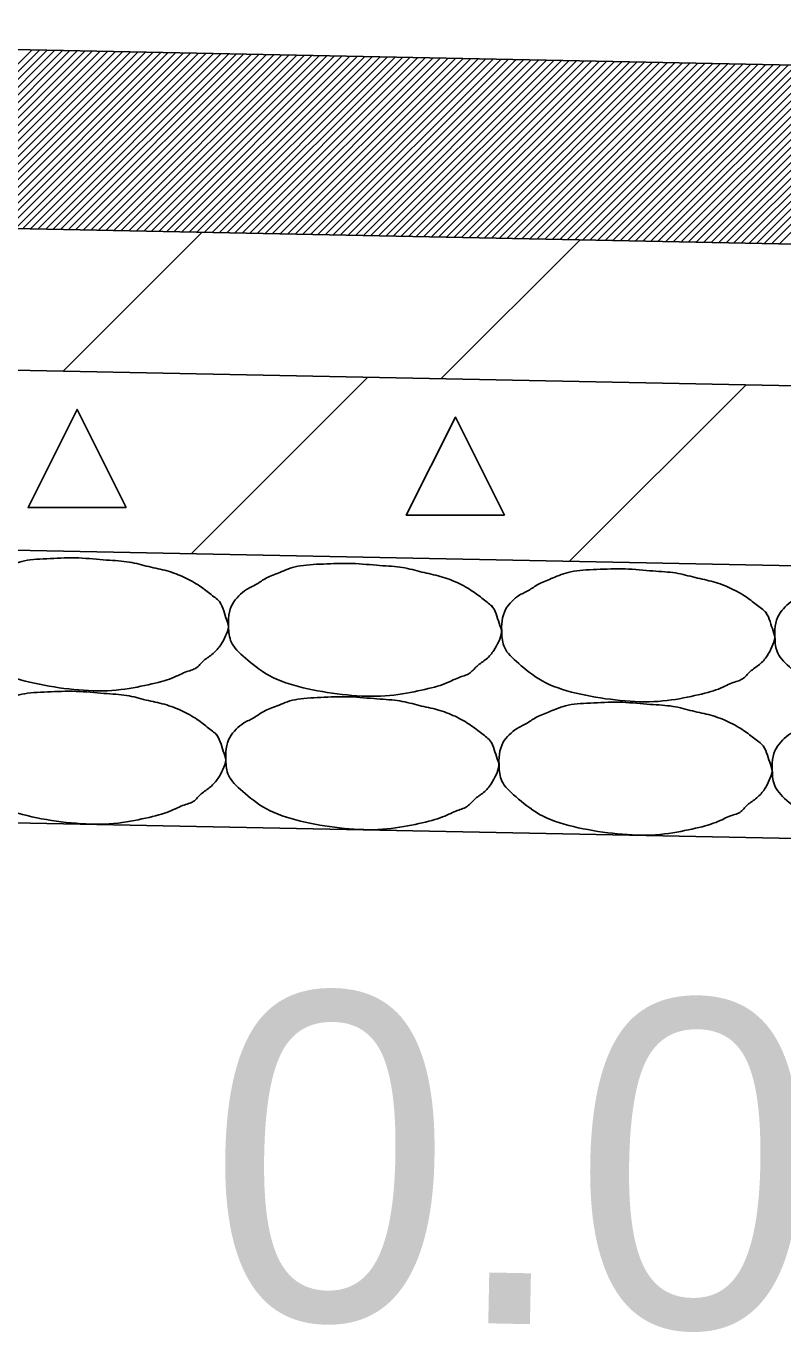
# Model space of a CAD drawing. Extents: x 2263886 to 2266026, y -3122850 to -3121850.
# Drawn here: x 2265515.706 to 2265517.092, y -3122287.594 to -3122285.182 of the extents above; entities that cross this region are included whole.
import ezdxf

# ---------------------------------------------------------------- set-up
doc = ezdxf.new("R2010")
doc.units = 0
doc.layers.add('R_Border Prem', color=7, linetype='Continuous')

msp = doc.modelspace()

# ---------------------------------------------------------------- linework, layer by layer
at = {"layer": 'R_Border Prem'}
for p, q in [((2265520.568, -3122285.3222), (2265513.568, -3122285.1822)), ((2265515.3949, -3122285.5469), (2265515.7166, -3122285.2251)), ((2265515.4087, -3122285.5472), (2265515.7305, -3122285.2254)), ((2265515.4226, -3122285.5475), (2265515.7444, -3122285.2257)), ((2265515.4365, -3122285.5478), (2265515.7582, -3122285.226)), ((2265515.4503, -3122285.548), (2265515.7721, -3122285.2263)), ((2265515.4642, -3122285.5483), (2265515.786, -3122285.2265)), ((2265515.478, -3122285.5486), (2265515.7998, -3122285.2268)), ((2265515.4919, -3122285.5489), (2265515.8137, -3122285.2271)), ((2265515.5058, -3122285.5492), (2265515.8276, -3122285.2274)), ((2265515.5196, -3122285.5494), (2265515.8414, -3122285.2276)), ((2265515.5335, -3122285.5497), (2265515.8553, -3122285.2279)), ((2265515.5474, -3122285.55), (2265515.8692, -3122285.2282)), ((2265515.5612, -3122285.5503), (2265515.883, -3122285.2285)), ((2265515.5751, -3122285.5505), (2265515.8969, -3122285.2287)), ((2265515.589, -3122285.5508), (2265515.9108, -3122285.229)), ((2265515.6028, -3122285.5511), (2265515.9246, -3122285.2293)), ((2265515.6167, -3122285.5514), (2265515.9385, -3122285.2296)), ((2265515.6306, -3122285.5517), (2265515.9524, -3122285.2299)), ((2265515.6444, -3122285.5519), (2265515.9662, -3122285.2301)), ((2265515.6583, -3122285.5522), (2265515.9801, -3122285.2304)), ((2265515.6722, -3122285.5525), (2265515.9939, -3122285.2307)), ((2265515.686, -3122285.5528), (2265516.0078, -3122285.231)), ((2265515.6999, -3122285.553), (2265516.0217, -3122285.2312)), ((2265515.7137, -3122285.5533), (2265516.0355, -3122285.2315)), ((2265515.7276, -3122285.5536), (2265516.0494, -3122285.2318)), ((2265515.7415, -3122285.5539), (2265516.0633, -3122285.2321)), ((2265515.7553, -3122285.5541), (2265516.0771, -3122285.2324)), ((2265515.7692, -3122285.5544), (2265516.091, -3122285.2326)), ((2265515.7831, -3122285.5547), (2265516.1049, -3122285.2329)), ((2265515.7969, -3122285.555), (2265516.1187, -3122285.2332)), ((2265515.8108, -3122285.5553), (2265516.1326, -3122285.2335)), ((2265515.8247, -3122285.5555), (2265516.1465, -3122285.2337)), ((2265515.8385, -3122285.5558), (2265516.1603, -3122285.234)), ((2265515.8524, -3122285.5561), (2265516.1742, -3122285.2343)), ((2265515.8663, -3122285.5564), (2265516.1881, -3122285.2346)), ((2265515.8801, -3122285.5566), (2265516.2019, -3122285.2349)), ((2265515.894, -3122285.5569), (2265516.2158, -3122285.2351)), ((2265515.9079, -3122285.5572), (2265516.2296, -3122285.2354)), ((2265515.9217, -3122285.5575), (2265516.2435, -3122285.2357)), ((2265515.9356, -3122285.5578), (2265516.2574, -3122285.236)), ((2265515.9494, -3122285.558), (2265516.2712, -3122285.2362)), ((2265515.9633, -3122285.5583), (2265516.2851, -3122285.2365)), ((2265515.9772, -3122285.5586), (2265516.299, -3122285.2368)), ((2265515.991, -3122285.5589), (2265516.3128, -3122285.2371)), ((2265516.0049, -3122285.5591), (2265516.3267, -3122285.2373)), ((2265516.0188, -3122285.5594), (2265516.3406, -3122285.2376)), ((2265516.0326, -3122285.5597), (2265516.3544, -3122285.2379)), ((2265516.0465, -3122285.56), (2265516.3683, -3122285.2382)), ((2265516.0604, -3122285.5602), (2265516.3822, -3122285.2385)), ((2265516.0742, -3122285.5605), (2265516.396, -3122285.2387)), ((2265516.0881, -3122285.5608), (2265516.4099, -3122285.239)), ((2265516.102, -3122285.5611), (2265516.4238, -3122285.2393)), ((2265516.1158, -3122285.5614), (2265516.4376, -3122285.2396)), ((2265516.1297, -3122285.5616), (2265516.4515, -3122285.2398)), ((2265516.1436, -3122285.5619), (2265516.4653, -3122285.2401)), ((2265516.1574, -3122285.5622), (2265516.4792, -3122285.2404)), ((2265516.1713, -3122285.5625), (2265516.4931, -3122285.2407)), ((2265516.1852, -3122285.5627), (2265516.5069, -3122285.241)), ((2265516.199, -3122285.563), (2265516.5208, -3122285.2412)), ((2265516.2129, -3122285.5633), (2265516.5347, -3122285.2415)), ((2265516.2267, -3122285.5636), (2265516.5485, -3122285.2418)), ((2265516.2406, -3122285.5639), (2265516.5624, -3122285.2421)), ((2265516.2545, -3122285.5641), (2265516.5763, -3122285.2423)), ((2265516.2683, -3122285.5644), (2265516.5901, -3122285.2426)), ((2265516.2822, -3122285.5647), (2265516.604, -3122285.2429)), ((2265516.2961, -3122285.565), (2265516.6179, -3122285.2432)), ((2265516.3099, -3122285.5652), (2265516.6317, -3122285.2434)), ((2265516.3238, -3122285.5655), (2265516.6456, -3122285.2437)), ((2265516.3377, -3122285.5658), (2265516.6595, -3122285.244)), ((2265516.3515, -3122285.5661), (2265516.6733, -3122285.2443)), ((2265516.3654, -3122285.5663), (2265516.6872, -3122285.2446)), ((2265516.3793, -3122285.5666), (2265516.7011, -3122285.2448)), ((2265516.3931, -3122285.5669), (2265516.7149, -3122285.2451)), ((2265516.407, -3122285.5672), (2265516.7288, -3122285.2454)), ((2265516.4209, -3122285.5675), (2265516.7426, -3122285.2457)), ((2265516.4347, -3122285.5677), (2265516.7565, -3122285.2459)), ((2265516.4486, -3122285.568), (2265516.7704, -3122285.2462)), ((2265516.4624, -3122285.5683), (2265516.7842, -3122285.2465)), ((2265516.4763, -3122285.5686), (2265516.7981, -3122285.2468)), ((2265516.4902, -3122285.5688), (2265516.812, -3122285.2471)), ((2265516.504, -3122285.5691), (2265516.8258, -3122285.2473)), ((2265516.5179, -3122285.5694), (2265516.8397, -3122285.2476)), ((2265516.5318, -3122285.5697), (2265516.8536, -3122285.2479)), ((2265516.5456, -3122285.57), (2265516.8674, -3122285.2482)), ((2265516.5595, -3122285.5702), (2265516.8813, -3122285.2484)), ((2265516.5734, -3122285.5705), (2265516.8952, -3122285.2487)), ((2265516.5872, -3122285.5708), (2265516.909, -3122285.249)), ((2265516.6011, -3122285.5711), (2265516.9229, -3122285.2493)), ((2265516.615, -3122285.5713), (2265516.9368, -3122285.2495)), ((2265516.6288, -3122285.5716), (2265516.9506, -3122285.2498)), ((2265516.6427, -3122285.5719), (2265516.9645, -3122285.2501)), ((2265516.6566, -3122285.5722), (2265516.9783, -3122285.2504)), ((2265516.6704, -3122285.5724), (2265516.9922, -3122285.2507)), ((2265516.6843, -3122285.5727), (2265517.0061, -3122285.2509)), ((2265516.6982, -3122285.573), (2265517.0199, -3122285.2512)), ((2265516.712, -3122285.5733), (2265517.0338, -3122285.2515)), ((2265516.7259, -3122285.5736), (2265517.0477, -3122285.2518)), ((2265516.7397, -3122285.5738), (2265517.0615, -3122285.252)), ((2265516.7536, -3122285.5741), (2265517.0754, -3122285.2523)), ((2265516.7675, -3122285.5744), (2265517.0893, -3122285.2526)), ((2265516.7813, -3122285.5747), (2265517.1031, -3122285.2529)), ((2265516.7952, -3122285.5749), (2265517.117, -3122285.2532)), ((2265516.8091, -3122285.5752), (2265517.1309, -3122285.2534)), ((2265516.8229, -3122285.5755), (2265517.1447, -3122285.2537)), ((2265516.8368, -3122285.5758), (2265517.1586, -3122285.254)), ((2265516.8507, -3122285.5761), (2265517.1725, -3122285.2543)), ((2265516.8645, -3122285.5763), (2265517.1863, -3122285.2545)), ((2265516.8784, -3122285.5766), (2265517.2002, -3122285.2548)), ((2265516.8923, -3122285.5769), (2265517.2141, -3122285.2551)), ((2265516.9061, -3122285.5772), (2265517.2279, -3122285.2554)), ((2265516.92, -3122285.5774), (2265517.2418, -3122285.2556)), ((2265516.9339, -3122285.5777), (2265517.2556, -3122285.2559)), ((2265516.9477, -3122285.578), (2265517.2695, -3122285.2562)), ((2265516.9616, -3122285.5783), (2265517.2834, -3122285.2565)), ((2265516.9754, -3122285.5785), (2265517.2972, -3122285.2568)), ((2265516.9893, -3122285.5788), (2265517.3111, -3122285.257)), ((2265517.0032, -3122285.5791), (2265517.325, -3122285.2573)), ((2265517.017, -3122285.5794), (2265517.3388, -3122285.2576)), ((2265517.0309, -3122285.5797), (2265517.3527, -3122285.2579)), ((2265517.0448, -3122285.5799), (2265517.3666, -3122285.2581)), ((2265517.0586, -3122285.5802), (2265517.3804, -3122285.2584)), ((2265517.0725, -3122285.5805), (2265517.3943, -3122285.2587)), ((2265517.0864, -3122285.5808), (2265517.4082, -3122285.259)), ((2265520.7337, -3122285.6537), (2265513.5646, -3122285.5103)), ((2265515.7734, -3122285.8143), (2265516.0281, -3122285.5596)), ((2265516.4666, -3122285.8282), (2265516.7213, -3122285.5735)), ((2265520.865, -3122285.9162), (2265513.5646, -3122285.7701)), ((2265516.332, -3122285.8255), (2265516.0084, -3122286.1491)), ((2265517.0253, -3122285.8394), (2265516.7017, -3122286.163)), ((2265521.0317, -3122286.2496), (2265513.5646, -3122286.1002)), ((2265532.2124, -3122286.9733), (2265513.5646, -3122286.6003))]:
    msp.add_line(p, q, dxfattribs=at)
for points in [[(2265515.8892, -3122286.0647), (2265515.7092, -3122286.0647), (2265515.7992, -3122285.8847)], [(2265516.5825, -3122286.0786), (2265516.4025, -3122286.0786), (2265516.4925, -3122285.8986)]]:
    msp.add_lwpolyline(points, close=True, dxfattribs=at)
for points in [[(2265516.0569, -3122286.2337), (2265516.0615, -3122286.2378), (2265516.067, -3122286.2492), (2265516.0714, -3122286.2669), (2265516.079, -3122286.2827), (2265516.071, -3122286.3003), (2265516.0636, -3122286.3161), (2265516.049, -3122286.3334), (2265516.0303, -3122286.344), (2265516.0184, -3122286.3611), (2265515.9982, -3122286.3646), (2265515.9721, -3122286.3795), (2265515.9252, -3122286.3908), (2265515.8646, -3122286.4022), (2265515.7935, -3122286.3996), (2265515.7201, -3122286.3881), (2265515.6532, -3122286.3687), (2265515.6095, -3122286.3331), (2265515.5785, -3122286.3056), (2265515.5756, -3122286.2764), (2265515.5756, -3122286.2514), (2265515.5819, -3122286.2304), (2265515.5945, -3122286.2161), (2265515.608, -3122286.2042), (2265515.6276, -3122286.1961), (2265515.6445, -3122286.1828), (2265515.669, -3122286.1744), (2265515.6996, -3122286.1602), (2265515.7492, -3122286.1581), (2265515.802, -3122286.1556), (2265515.8548, -3122286.1615), (2265515.8955, -3122286.1629), (2265515.9305, -3122286.1736), (2265515.9644, -3122286.1797), (2265515.9966, -3122286.192), (2265516.0256, -3122286.2085), (2265516.0448, -3122286.2246), (2265516.058, -3122286.2339), (2265516.0613, -3122286.2383)], [(2265516.5577, -3122286.2437), (2265516.5623, -3122286.2479), (2265516.5678, -3122286.2593), (2265516.5722, -3122286.2769), (2265516.5798, -3122286.2927), (2265516.5718, -3122286.3103), (2265516.5644, -3122286.3262), (2265516.5498, -3122286.3434), (2265516.5311, -3122286.354), (2265516.5191, -3122286.3711), (2265516.4989, -3122286.3746), (2265516.4729, -3122286.3895), (2265516.426, -3122286.4008), (2265516.3654, -3122286.4122), (2265516.2943, -3122286.4096), (2265516.2209, -3122286.3982), (2265516.1539, -3122286.3787), (2265516.1102, -3122286.3431), (2265516.0793, -3122286.3156), (2265516.0764, -3122286.2865), (2265516.0763, -3122286.2614), (2265516.0827, -3122286.2404), (2265516.0953, -3122286.2262), (2265516.1087, -3122286.2142), (2265516.1284, -3122286.2061), (2265516.1453, -3122286.1928), (2265516.1698, -3122286.1844), (2265516.2004, -3122286.1702), (2265516.25, -3122286.1681), (2265516.3028, -3122286.1657), (2265516.3556, -3122286.1715), (2265516.3963, -3122286.1729), (2265516.4313, -3122286.1836), (2265516.4652, -3122286.1897), (2265516.4973, -3122286.202), (2265516.5264, -3122286.2185), (2265516.5456, -3122286.2346), (2265516.5588, -3122286.2439), (2265516.5621, -3122286.2483)], [(2265517.0585, -3122286.2537), (2265517.063, -3122286.2579), (2265517.0686, -3122286.2693), (2265517.073, -3122286.2869), (2265517.0806, -3122286.3027), (2265517.0726, -3122286.3203), (2265517.0652, -3122286.3362), (2265517.0506, -3122286.3534), (2265517.0319, -3122286.364), (2265517.0199, -3122286.3811), (2265516.9997, -3122286.3846), (2265516.9737, -3122286.3995), (2265516.9268, -3122286.4108), (2265516.8662, -3122286.4222), (2265516.7951, -3122286.4197), (2265516.7216, -3122286.4082), (2265516.6547, -3122286.3888), (2265516.611, -3122286.3531), (2265516.5801, -3122286.3256), (2265516.5772, -3122286.2965), (2265516.5771, -3122286.2714), (2265516.5835, -3122286.2504), (2265516.5961, -3122286.2362), (2265516.6095, -3122286.2242), (2265516.6292, -3122286.2161), (2265516.6461, -3122286.2028), (2265516.6706, -3122286.1945), (2265516.7012, -3122286.1802), (2265516.7507, -3122286.1781), (2265516.8035, -3122286.1757), (2265516.8564, -3122286.1816), (2265516.8971, -3122286.1829), (2265516.9321, -3122286.1936), (2265516.966, -3122286.1997), (2265516.9981, -3122286.212), (2265517.0272, -3122286.2285), (2265517.0464, -3122286.2446), (2265517.0596, -3122286.2539), (2265517.0629, -3122286.2583)], [(2265517.5593, -3122286.2637), (2265517.5638, -3122286.2679), (2265517.5694, -3122286.2793), (2265517.5738, -3122286.2969), (2265517.5813, -3122286.3127), (2265517.5734, -3122286.3303), (2265517.566, -3122286.3462), (2265517.5513, -3122286.3634), (2265517.5327, -3122286.3741), (2265517.5207, -3122286.3911), (2265517.5005, -3122286.3946), (2265517.4745, -3122286.4095), (2265517.4275, -3122286.4208), (2265517.367, -3122286.4323), (2265517.2959, -3122286.4297), (2265517.2224, -3122286.4182), (2265517.1555, -3122286.3988), (2265517.1118, -3122286.3631), (2265517.0809, -3122286.3356), (2265517.078, -3122286.3065), (2265517.0779, -3122286.2815), (2265517.0843, -3122286.2605), (2265517.0969, -3122286.2462), (2265517.1103, -3122286.2342), (2265517.13, -3122286.2261), (2265517.1469, -3122286.2128), (2265517.1714, -3122286.2045), (2265517.202, -3122286.1903), (2265517.2515, -3122286.1881), (2265517.3043, -3122286.1857), (2265517.3572, -3122286.1916), (2265517.3979, -3122286.1929), (2265517.4329, -3122286.2036), (2265517.4668, -3122286.2098), (2265517.4989, -3122286.222), (2265517.528, -3122286.2386), (2265517.5472, -3122286.2546), (2265517.5604, -3122286.2639), (2265517.5637, -3122286.2683)], [(2265516.052, -3122286.4783), (2265516.0566, -3122286.4824), (2265516.0621, -3122286.4938), (2265516.0665, -3122286.5115), (2265516.0741, -3122286.5273), (2265516.0661, -3122286.5449), (2265516.0587, -3122286.5607), (2265516.0441, -3122286.578), (2265516.0254, -3122286.5886), (2265516.0135, -3122286.6057), (2265515.9933, -3122286.6092), (2265515.9672, -3122286.624), (2265515.9203, -3122286.6354), (2265515.8597, -3122286.6468), (2265515.7887, -3122286.6442), (2265515.7152, -3122286.6327), (2265515.6483, -3122286.6133), (2265515.6046, -3122286.5777), (2265515.5737, -3122286.5502), (2265515.5707, -3122286.521), (2265515.5707, -3122286.496), (2265515.577, -3122286.475), (2265515.5896, -3122286.4607), (2265515.6031, -3122286.4488), (2265515.6227, -3122286.4406), (2265515.6396, -3122286.4274), (2265515.6641, -3122286.419), (2265515.6947, -3122286.4048), (2265515.7443, -3122286.4026), (2265515.7971, -3122286.4002), (2265515.8499, -3122286.4061), (2265515.8906, -3122286.4075), (2265515.9256, -3122286.4182), (2265515.9595, -3122286.4243), (2265515.9917, -3122286.4365), (2265516.0207, -3122286.4531), (2265516.0399, -3122286.4692), (2265516.0531, -3122286.4785), (2265516.0564, -3122286.4829)], [(2265516.5528, -3122286.4883), (2265516.5574, -3122286.4925), (2265516.5629, -3122286.5038), (2265516.5673, -3122286.5215), (2265516.5749, -3122286.5373), (2265516.5669, -3122286.5549), (2265516.5595, -3122286.5708), (2265516.5449, -3122286.588), (2265516.5262, -3122286.5986), (2265516.5143, -3122286.6157), (2265516.4941, -3122286.6192), (2265516.468, -3122286.6341), (2265516.4211, -3122286.6454), (2265516.3605, -3122286.6568), (2265516.2894, -3122286.6542), (2265516.216, -3122286.6427), (2265516.1491, -3122286.6233), (2265516.1053, -3122286.5877), (2265516.0744, -3122286.5602), (2265516.0715, -3122286.531), (2265516.0715, -3122286.506), (2265516.0778, -3122286.485), (2265516.0904, -3122286.4707), (2265516.1038, -3122286.4588), (2265516.1235, -3122286.4507), (2265516.1404, -3122286.4374), (2265516.1649, -3122286.429), (2265516.1955, -3122286.4148), (2265516.2451, -3122286.4127), (2265516.2979, -3122286.4102), (2265516.3507, -3122286.4161), (2265516.3914, -3122286.4175), (2265516.4264, -3122286.4282), (2265516.4603, -3122286.4343), (2265516.4925, -3122286.4466), (2265516.5215, -3122286.4631), (2265516.5407, -3122286.4792), (2265516.5539, -3122286.4885), (2265516.5572, -3122286.4929)], [(2265517.0536, -3122286.4983), (2265517.0581, -3122286.5025), (2265517.0637, -3122286.5139), (2265517.0681, -3122286.5315), (2265517.0757, -3122286.5473), (2265517.0677, -3122286.5649), (2265517.0603, -3122286.5808), (2265517.0457, -3122286.598), (2265517.027, -3122286.6086), (2265517.015, -3122286.6257), (2265516.9948, -3122286.6292), (2265516.9688, -3122286.6441), (2265516.9219, -3122286.6554), (2265516.8613, -3122286.6668), (2265516.7902, -3122286.6643), (2265516.7168, -3122286.6528), (2265516.6498, -3122286.6334), (2265516.6061, -3122286.5977), (2265516.5752, -3122286.5702), (2265516.5723, -3122286.5411), (2265516.5722, -3122286.516), (2265516.5786, -3122286.495), (2265516.5912, -3122286.4808), (2265516.6046, -3122286.4688), (2265516.6243, -3122286.4607), (2265516.6412, -3122286.4474), (2265516.6657, -3122286.4391), (2265516.6963, -3122286.4248), (2265516.7459, -3122286.4227), (2265516.7986, -3122286.4203), (2265516.8515, -3122286.4261), (2265516.8922, -3122286.4275), (2265516.9272, -3122286.4382), (2265516.9611, -3122286.4443), (2265516.9932, -3122286.4566), (2265517.0223, -3122286.4731), (2265517.0415, -3122286.4892), (2265517.0547, -3122286.4985), (2265517.058, -3122286.5029)], [(2265517.5544, -3122286.5083), (2265517.5589, -3122286.5125), (2265517.5645, -3122286.5239), (2265517.5689, -3122286.5415), (2265517.5765, -3122286.5573), (2265517.5685, -3122286.5749), (2265517.5611, -3122286.5908), (2265517.5464, -3122286.608), (2265517.5278, -3122286.6187), (2265517.5158, -3122286.6357), (2265517.4956, -3122286.6392), (2265517.4696, -3122286.6541), (2265517.4227, -3122286.6654), (2265517.3621, -3122286.6769), (2265517.291, -3122286.6743), (2265517.2175, -3122286.6628), (2265517.1506, -3122286.6434), (2265517.1069, -3122286.6077), (2265517.076, -3122286.5802), (2265517.0731, -3122286.5511), (2265517.073, -3122286.526), (2265517.0794, -3122286.5051), (2265517.092, -3122286.4908), (2265517.1054, -3122286.4788), (2265517.1251, -3122286.4707), (2265517.142, -3122286.4574), (2265517.1665, -3122286.4491), (2265517.1971, -3122286.4349), (2265517.2466, -3122286.4327), (2265517.2994, -3122286.4303), (2265517.3523, -3122286.4362), (2265517.393, -3122286.4375), (2265517.428, -3122286.4482), (2265517.4619, -3122286.4543), (2265517.494, -3122286.4666), (2265517.5231, -3122286.4832), (2265517.5423, -3122286.4992), (2265517.5555, -3122286.5085), (2265517.5588, -3122286.5129)]]:
    msp.add_open_spline(points, degree=3, dxfattribs=at)

# ---------------------------------------------------------------- texts
msp.add_text("0.02'/'", height=0.6, rotation=358.8542, dxfattribs=at).set_placement((2265516.0334, -3122287.5499))

doc.saveas('drawing.dxf')
